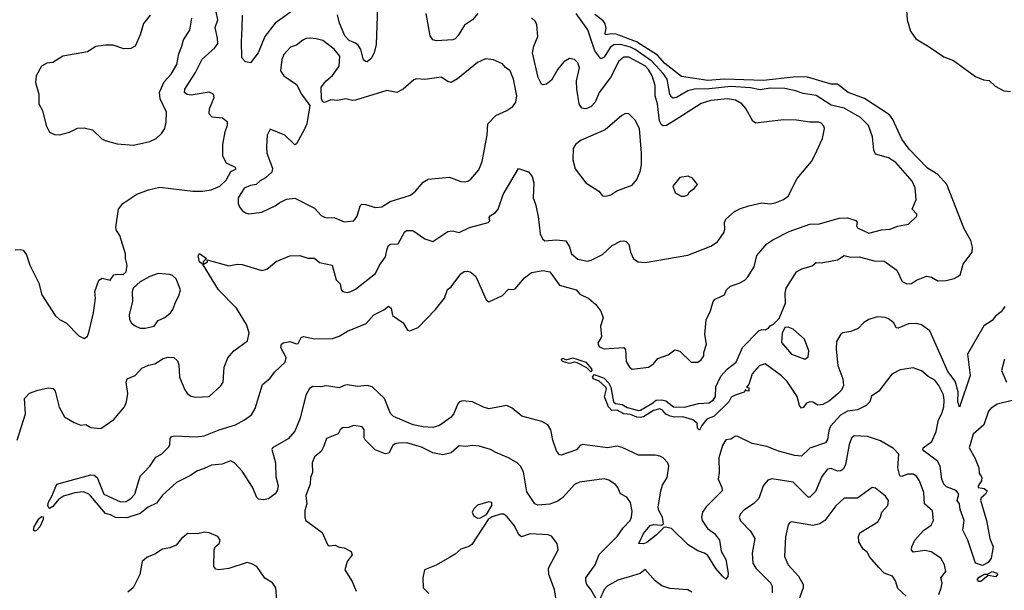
# Model space of a CAD drawing. Extents: x 1839239 to 1929705, y 762242 to 910352.
# Tile 297 of 429: x 1856083 to 1862068, y 865380 to 868847. Entities that reach past the tile are written whole.
import ezdxf

# ---------------------------------------------------------------- set-up
doc = ezdxf.new("R2010")
doc.units = 0

msp = doc.modelspace()

# ---------------------------------------------------------------- linework, layer by layer
at = {"layer": '0CON10XD'}
for points in [[(1856055, 867448), (1856085, 867451.2), (1856105, 867446.7), (1856125, 867417.5), (1856144.4, 867354.4), (1856199.1, 867245), (1856218.5, 867175), (1856298.6, 867048.6), (1856325, 867025.7), (1856364.5, 867004.5), (1856443.3, 866925), (1856475, 866910), (1856495.8, 866924.2), (1856504.1, 866945.9), (1856532.5, 867065), (1856544, 867155), (1856540, 867195), (1856563.3, 867265), (1856585, 867276), (1856632.5, 867265), (1856655, 867296.2), (1856675, 867301.2), (1856711.2, 867298.8), (1856730, 867315), (1856736.2, 867355), (1856726, 867395), (1856726.9, 867425), (1856692.5, 867535), (1856672, 867565), (1856666.7, 867585), (1856683.8, 867695), (1856709.7, 867730.3), (1856795, 867785.8), (1856865, 867813.8), (1856935, 867830), (1857135, 867805.4), (1857195.5, 867804.5), (1857247, 867813), (1857300, 867835), (1857337.3, 867872.7), (1857366.1, 867923.9), (1857398.8, 867941.2), (1857395, 867948.8), (1857340, 867975), (1857318.3, 868018.3), (1857318.1, 868088.1), (1857331.8, 868165), (1857346.6, 868205), (1857345.3, 868225), (1857315, 868247.7), (1857253.8, 868255), (1857235.5, 868275), (1857236.4, 868305), (1857264.5, 868375), (1857260.8, 868395), (1857235, 868405.4), (1857125, 868388.9), (1857101.4, 868391.4), (1857085.7, 868405), (1857086.9, 868425), (1857152.5, 868525), (1857192.2, 868607.7), (1857270, 868675), (1857287, 868703), (1857286.3, 868735), (1857270.6, 868799.4), (1857288.1, 868845), (1857277.9, 868895)], [(1862115, 866533.5), (1862025, 866511.1), (1861985.4, 866484.6), (1861972.1, 866467.9), (1861943.1, 866385), (1861879.5, 866329.5), (1861854, 866245), (1861890, 866185), (1861912.5, 866125), (1861915, 866092.5), (1861930.8, 866065), (1861930, 866045), (1861910, 866015), (1861910, 866005), (1861945, 865999.4), (1861964.2, 865985), (1861954.3, 865965), (1861927.5, 865942.5), (1861922.7, 865927.3), (1861959.4, 865805), (1861980.6, 865695), (1862000, 865645), (1861988.7, 865575), (1861971, 865549), (1861935, 865530.6), (1861892.2, 865545), (1861846.9, 865685), (1861816.7, 865745), (1861824.6, 865805), (1861800.7, 865870.8), (1861796.2, 865905), (1861782.1, 865925), (1861791.8, 865965), (1861775.5, 865985.5), (1861717.7, 866007.7), (1861699.6, 866025), (1861688.4, 866055), (1861677.8, 866135), (1861661.8, 866165), (1861581.2, 866225), (1861573.3, 866235), (1861574, 866245), (1861627.9, 866285), (1861654.6, 866345), (1861667.7, 866415), (1861688.7, 866455), (1861700.3, 866495), (1861703.1, 866533.1), (1861697.7, 866567.7), (1861670, 866625), (1861645, 866656.2), (1861605, 866678.8), (1861565, 866714), (1861515, 866731.2), (1861435, 866718.8), (1861385, 866693.8), (1861305, 866589.4), (1861260.9, 866559.1), (1861250, 866525), (1861228.2, 866501.8), (1861175, 866475.5), (1861115, 866469.3), (1861072.9, 866445), (1861012, 866378), (1861001.2, 866348.8), (1860993.4, 866296.6), (1860980.8, 866275), (1860887, 866243), (1860835, 866194.4), (1860795, 866198.5), (1860695, 866224.6), (1860625, 866253.4), (1860535, 866272), (1860447.5, 866315), (1860433.8, 866316.2), (1860405, 866298), (1860375, 866294.2), (1860355, 866258.8), (1860332.1, 866185), (1860334.6, 866095.4), (1860327.9, 866055), (1860351.2, 866005), (1860352.7, 865985), (1860255, 865886.9), (1860234.5, 865855), (1860227.3, 865825), (1860231.5, 865805), (1860264.8, 865754.8), (1860306.7, 865725), (1860337.1, 865685), (1860347.9, 865617.9), (1860375, 865567.5), (1860390, 865485), (1860387.1, 865462.9), (1860375, 865447.5), (1860355, 865466), (1860315, 865513.1), (1860265, 865591.5), (1860245, 865605.6), (1860205, 865619.6), (1860146.6, 865656.6), (1860045.4, 865755), (1860006.4, 865763.6), (1859997.5, 865762.5), (1859952.9, 865715), (1859895, 865669.4), (1859875, 865661.4), (1859847.5, 865665), (1859874.4, 865725), (1859915, 865772.9), (1859935, 865780), (1859985, 865776), (1859995.6, 865784.4), (1859990.7, 865825), (1859968.4, 865865), (1859964.3, 865885.7), (1859980.2, 865985), (1859991.4, 866018.6), (1860017.8, 866065), (1860029.2, 866135), (1860022.5, 866155), (1859995, 866185.6), (1859975, 866195.5), (1859945, 866200), (1859845, 866200.9), (1859745, 866247.6), (1859715, 866255.9), (1859656.4, 866246.4), (1859505, 866265.7), (1859490.9, 866259.1), (1859466.7, 866233.3), (1859375, 866201.2), (1859364, 866204), (1859346.9, 866226.9), (1859323, 866293), (1859312, 866355), (1859293.8, 866385), (1859257.5, 866405), (1859135, 866437.5), (1859076.6, 866486.6), (1859043.3, 866503.3), (1858935, 866482.3), (1858902.1, 866492.1), (1858835, 866525.7), (1858775, 866532), (1858755.8, 866524.2), (1858747, 866513), (1858721.5, 866455), (1858705, 866432.2), (1858635, 866381.1), (1858595, 866369.1), (1858535, 866372.9), (1858475, 866385.7), (1858354.4, 866435), (1858337.7, 866455), (1858301.4, 866545), (1858225, 866615.3), (1858195, 866623.9), (1858137.2, 866617.2), (1858075, 866627.6), (1858055, 866624.5), (1858025, 866609.2), (1857986.8, 866616.8), (1857947.1, 866622.9), (1857914.3, 866615.7), (1857865, 866618.9), (1857845, 866606.9), (1857822, 866565), (1857787.4, 866425), (1857755, 866347.3), (1857715, 866300.9), (1857619.2, 866245), (1857615.8, 866235), (1857637.9, 866155), (1857639.3, 866069.3), (1857654.6, 866015), (1857647.8, 865985), (1857635, 865966.7), (1857595, 865936.7), (1857565, 865928.8), (1857534.3, 865934.3), (1857524.6, 865944.6), (1857497.4, 866007.4), (1857435, 866103.3), (1857388.8, 866155), (1857365, 866166), (1857313, 866147), (1857248.8, 866141.2), (1857205, 866119.2), (1857163.2, 866106.8), (1857116.2, 866075), (1857035.4, 866034.6), (1856951.2, 865958.8), (1856915, 865908.6), (1856864.2, 865885), (1856815, 865846.2), (1856735, 865820.9), (1856665, 865822), (1856635, 865838.8), (1856605, 865846.2), (1856504.4, 865964.4), (1856468.8, 865978.8), (1856417.3, 865972.7), (1856348.3, 865951.7), (1856318.8, 865931.2), (1856285, 865888.8), (1856265, 865876.7), (1856260.5, 865880.5), (1856254.3, 865894.3), (1856257.5, 865915), (1856278.9, 865951.1), (1856308.8, 866025), (1856515, 866082), (1856535, 866080.4), (1856554.4, 866065), (1856595, 865964.3), (1856695, 865918.1), (1856729.8, 865920.2), (1856760.2, 865939.8), (1856783.1, 865965), (1856816.1, 866073.9), (1856836.7, 866095), (1856875, 866133.8), (1856911.3, 866188.7), (1856945, 866208), (1856989.3, 866250.7), (1856995.6, 866265), (1856997.3, 866302.7), (1857006.7, 866315), (1857025, 866319.1), (1857155, 866311.8), (1857205, 866319.2), (1857295, 866355.3), (1857394.3, 866385), (1857450, 866415), (1857493, 866447), (1857514.5, 866485), (1857559.2, 866630.8), (1857605, 866668.1), (1857632, 866705), (1857697.5, 866765), (1857701.8, 866795), (1857670.3, 866855), (1857674.6, 866875), (1857685, 866883.5), (1857725, 866890.6), (1857765, 866878), (1857775, 866880), (1857794.4, 866915.6), (1857807.7, 866922.3), (1857875, 866907.8), (1857985, 866910.4), (1858025, 866923.3), (1858076.1, 866953.9), (1858189.4, 867000.6), (1858235, 867052.9), (1858296.5, 867083.5), (1858325, 867105.7), (1858342, 867095), (1858349.3, 867049.3), (1858413.3, 867005), (1858441.3, 866961.3), (1858455, 866956.7), (1858505, 866976.2), (1858610.4, 867085), (1858664.3, 867155), (1858682.7, 867207.3), (1858705.5, 867224.5), (1858765, 867303.3), (1858785, 867316), (1858805, 867318.8), (1858825, 867313.3), (1858855.8, 867285.8), (1858917.5, 867145), (1858935, 867132.5), (1859018.3, 867171.7), (1859055, 867210), (1859085, 867207.5), (1859095, 867212.5), (1859151.4, 867278.6), (1859195, 867311.4), (1859265, 867322.9), (1859305, 867315.7), (1859365, 867234.3), (1859465, 867206.2), (1859488.7, 867178.7), (1859543.6, 867153.6), (1859585, 867116.7), (1859616, 867075), (1859629.2, 867035), (1859614.2, 866985), (1859619.3, 866920.7), (1859598.3, 866881.7), (1859605, 866860), (1859636.4, 866846.4), (1859755.8, 866855.8), (1859765, 866840), (1859770.3, 866770.3), (1859790.8, 866735), (1859805, 866724.4), (1859905.3, 866734.7), (1859935.8, 866755), (1859961.2, 866788.8), (1860025, 866810), (1860065, 866841.2), (1860095, 866832), (1860165, 866766.7), (1860205, 866766.7), (1860225, 866780), (1860242.5, 866805), (1860242.5, 866825), (1860258, 866875), (1860248, 866935), (1860256.8, 867023.2), (1860282.2, 867077.8), (1860298.8, 867135), (1860311, 867149), (1860366.7, 867175), (1860378.9, 867205), (1860403.1, 867226.9), (1860456.2, 867245), (1860490, 867265), (1860510, 867285), (1860546.7, 867345), (1860564.2, 867415), (1860625, 867485.6), (1860660.2, 867509.8), (1860760.5, 867559.5), (1860885, 867604.2), (1860945, 867607.1), (1861065, 867640), (1861115, 867641.9), (1861166.1, 867626.1), (1861173.3, 867615), (1861170, 867595), (1861175, 867582.5), (1861245, 867550), (1861320.9, 867569.1), (1861375, 867574.2), (1861418.3, 867591.7), (1861486.7, 867605), (1861536.4, 867653.6), (1861536.2, 867665), (1861507.5, 867695), (1861532.9, 867755), (1861526, 867825), (1861507.1, 867865), (1861408.2, 867978.2), (1861365, 868006.9), (1861285, 868030), (1861274.4, 868055), (1861266.2, 868135), (1861243.6, 868203.6), (1861193.1, 868253.1), (1861095, 868309.2), (1861015, 868327.5), (1860925, 868385.8), (1860845, 868397.3), (1860799.2, 868415), (1860735, 868429), (1860645, 868430.9), (1860585, 868420.8), (1860525, 868432.8), (1860405, 868441.5), (1860275, 868426.8), (1860185, 868424.8), (1860145, 868414), (1860075, 868373.5), (1860055, 868369.6), (1860045, 868375.5), (1860035.2, 868395.2), (1860018.9, 868485), (1859995, 868519.1), (1859924.6, 868594.6), (1859825, 868666), (1859795, 868680), (1859735, 868696.8), (1859695, 868693.9), (1859672.3, 868677.7), (1859635, 868618.7), (1859615, 868608.7), (1859578.1, 868658.1), (1859536.8, 868785), (1859465, 868884.1)], [(1857785, 868932.3), (1857635, 868825.8), (1857573.2, 868745), (1857532.7, 868645), (1857485, 868585.6), (1857455, 868590.7), (1857434.2, 868615), (1857430.8, 868715), (1857435.4, 868795), (1857437.1, 868875)], [(1858258.4, 868925), (1858250.4, 868695), (1858237.1, 868645), (1858219.3, 868610.7), (1858195, 868590.6), (1858185, 868591.9), (1858173.8, 868603.8), (1858155.8, 868665), (1858141, 868691), (1858124.3, 868705), (1858085, 868720), (1858058.8, 868748.8), (1858027.5, 868825), (1858015.7, 868875.8)], [(1858867.5, 868885), (1858835, 868845.7), (1858786.2, 868813.8), (1858749.3, 868750.8), (1858729.7, 868730.3), (1858715, 868724.5), (1858617.3, 868717.3), (1858594.7, 868724.7), (1858578.2, 868748.3), (1858553.8, 868883.8)], [(1861135, 867404.7), (1861185, 867406.5), (1861285, 867379.5), (1861335, 867380.8), (1861414.5, 867324.5), (1861446.9, 867256.9), (1861475, 867241.1), (1861505, 867243.5), (1861535, 867264.2), (1861595, 867288.9), (1861625, 867281.8), (1861665, 867261.1), (1861715, 867261.2), (1861764.2, 867274.2), (1861798.9, 867295), (1861818.7, 867361.3), (1861872.9, 867435), (1861875.5, 867465), (1861864.6, 867504.6), (1861825, 867576.2), (1861717.9, 867845), (1861665, 867907.1), (1861601.5, 867945), (1861490, 868060), (1861445, 868120.5), (1861390, 868240), (1861369.3, 868269.3), (1861218.7, 868368.7), (1861120, 868405), (1861055, 868454.2), (1861015, 868454.4), (1860865, 868499.2), (1860785, 868497.3), (1860605, 868477.7), (1860365, 868485.4), (1860265, 868476.3), (1860105, 868501.5), (1860005, 868580.8), (1859960.5, 868630.5), (1859832.9, 868712.9), (1859707.8, 868757.8), (1859685, 868761.2), (1859644.6, 868754.6), (1859641.5, 868765), (1859648.8, 868795), (1859641.6, 868821.6), (1859629.5, 868839.5), (1859579, 868879)], [(1861474.4, 868904.4), (1861477.7, 868845), (1861497.1, 868777.1), (1861530.6, 868730.6), (1861611.2, 868681.2), (1861700.7, 868620.7), (1861758.8, 868598.8), (1861892.2, 868502.2), (1861941.7, 868481.7), (1861976.5, 868476.5), (1862012.4, 868442.4), (1862065, 868414.5), (1862105, 868410)], [(1856875.5, 868874.5), (1856835.6, 868824.4), (1856814.4, 868755), (1856784, 868685), (1856759.1, 868670.9), (1856715, 868669.4), (1856651.7, 868691.7), (1856605, 868691.1), (1856545, 868682.9), (1856495, 868651.4), (1856345, 868625.7), (1856283.9, 868586.1), (1856247.7, 868582.3), (1856215, 868563.8), (1856184, 868505), (1856179.2, 868465), (1856200, 868395), (1856198.8, 868335), (1856221.2, 868295), (1856243.6, 868203.6), (1856265, 868163.3), (1856295, 868150), (1856325, 868146.7), (1856385, 868163.8), (1856435, 868188), (1856475, 868190), (1856525, 868176.7), (1856582.7, 868122.7), (1856601.9, 868111.9), (1856675, 868092.9), (1856775, 868084.5)], [(1856775, 868084.5), (1856874.2, 868105.8), (1856912.5, 868125), (1856945.6, 868154.4), (1856964.2, 868185), (1856973.3, 868225), (1856975.5, 868285), (1856937.2, 868365), (1856933.2, 868406.7), (1856961.8, 868468.2), (1857003.3, 868515), (1857037.8, 868575), (1857049.8, 868640.2), (1857069.1, 868685), (1857077.8, 868725), (1857116.4, 868783.6), (1857130, 868855)], [(1860089.1, 868250.9), (1860015, 868204.4), (1859995, 868202.2), (1859985, 868207.1), (1859972.9, 868232.9), (1859960, 868335), (1859946.8, 868385), (1859946.8, 868446.8), (1859927.5, 868505), (1859904.8, 868545), (1859886.1, 868565), (1859785, 868618.3), (1859755, 868618.7), (1859725.5, 868595), (1859674.1, 868495), (1859605.4, 868405), (1859581.1, 868345), (1859555, 868318.1), (1859525, 868305.6), (1859500.2, 868310.2), (1859484.6, 868334.6), (1859469.7, 868425), (1859468.1, 868475), (1859486.2, 868555), (1859475.5, 868585), (1859455, 868604.4), (1859425, 868611.9), (1859389.8, 868590.2), (1859355, 868547.1), (1859315, 868480), (1859285, 868455.7), (1859265, 868451.4), (1859255.7, 868455.7), (1859235.4, 868495.4), (1859200.8, 868645), (1859209.2, 868685), (1859232.5, 868745), (1859226.9, 868815), (1859217.5, 868835), (1859195, 868858.1)], [(1858055, 867619.2), (1858115, 867624), (1858135, 867652.5), (1858152, 867715), (1858163.3, 867725), (1858185, 867724.5), (1858245, 867706.4), (1858285, 867710), (1858335, 867741.9), (1858459.3, 867780.7), (1858489.2, 867805), (1858535, 867860), (1858565, 867877.5), (1858695, 867890.6), (1858765, 867862.9), (1858785, 867860.8), (1858806.7, 867865), (1858825, 867878), (1858874.2, 867935), (1858894.2, 867985), (1858924.5, 868145), (1858928.1, 868215), (1858978.1, 868265), (1859044, 868295), (1859080.6, 868319.4), (1859098.1, 868345), (1859104.4, 868385), (1859085.5, 868485), (1859065, 868535.7), (1859036.6, 868556.6), (1859018.8, 868578.8), (1858962.6, 868602.6), (1858915, 868608.9), (1858865, 868587.1), (1858745, 868487.1), (1858705, 868466), (1858685, 868471.2), (1858645, 868497.1), (1858545, 868484.3), (1858495, 868487.5), (1858478.3, 868481.7), (1858413.8, 868425), (1858375.7, 868404.3), (1858315, 868417.1), (1858125, 868357.5), (1858105, 868355.8), (1858065, 868366.9), (1858015, 868355.8), (1857975, 868360), (1857935, 868343.8), (1857925, 868347.5), (1857916.7, 868365), (1857915, 868437.5), (1857945, 868475.8), (1857985, 868508.6), (1858024.4, 868565), (1858028.5, 868625), (1857995, 868667.3), (1857925, 868719.4), (1857885, 868731.4), (1857846, 868734), (1857825, 868733.3), (1857805, 868722), (1857765, 868692.5), (1857729.5, 868680.5), (1857688, 868635), (1857675.8, 868605), (1857668, 868535), (1857688.8, 868505), (1857765, 868452.5), (1857795, 868394), (1857847.5, 868325), (1857828, 868215), (1857815, 868182.5), (1857765, 868092.5), (1857755, 868086.7), (1857695, 868145.6), (1857605, 868182.5), (1857588, 868145), (1857582.5, 868075), (1857586.2, 868035), (1857620, 867945), (1857615, 867920), (1857577.5, 867885), (1857545, 867867.5), (1857520, 867845), (1857485, 867840), (1857447, 867823), (1857410, 867765), (1857410.7, 867730.7), (1857419.3, 867709.3), (1857435, 867687.5), (1857455, 867672.5), (1857475, 867667.5), (1857555, 867678), (1857636.7, 867715), (1857665, 867736.2), (1857705, 867757.1), (1857755, 867762.9), (1857875, 867702.5), (1857915, 867658), (1857935, 867647.5), (1857955, 867642.5), (1857995, 867645.7), (1858055, 867619.2)], [(1856067.3, 866292.7), (1856117.8, 866452.2), (1856111.8, 866545), (1856142.7, 866577.3), (1856193.9, 866596.1), (1856255, 866609.2), (1856286, 866606), (1856299.3, 866589.3), (1856322.5, 866492.5), (1856355, 866433.8), (1856415, 866400), (1856455, 866382.5), (1856485, 866386.7), (1856515, 866370), (1856577, 866363), (1856655, 866418), (1856719.2, 866495), (1856731.9, 866525), (1856740.6, 866575), (1856730, 866645), (1856735.8, 866664.2), (1856785, 866686), (1856825, 866730), (1856865, 866747.5), (1856905, 866755.8), (1856955, 866788.8), (1856986.4, 866796.4), (1857020, 866795), (1857042.5, 866775), (1857050.7, 866750.7), (1857054.2, 866675), (1857087, 866597), (1857103, 866573), (1857125, 866559.2), (1857153, 866553), (1857235, 866557.1), (1857305, 866622), (1857320.8, 866645), (1857326.5, 866735), (1857348.5, 866791.5), (1857385, 866835.8), (1857467.5, 866895), (1857478.1, 866945), (1857461.4, 866995), (1857400.6, 867095), (1857292.2, 867205), (1857197.5, 867357.5), (1857176.2, 867375), (1857168.8, 867411.2), (1857175, 867426.7), (1857217.5, 867395), (1857198.8, 867375), (1857201.2, 867361.2), (1857223.8, 867375), (1857221.7, 867388.3), (1857355, 867351.5), (1857405, 867361.1), (1857435, 867359.6), (1857555, 867323.1), (1857585, 867330.8), (1857641.7, 867378.3), (1857725, 867411.4), (1857785, 867413.1), (1857835, 867397.1), (1857875, 867397.5), (1857905, 867372), (1857983.3, 867355), (1858006.1, 867266.1), (1858031.2, 867241.2), (1858037.5, 867207.5), (1858045.9, 867195.9), (1858075, 867190), (1858095, 867196), (1858125, 867209.2), (1858151.7, 867231.7), (1858245.8, 867305), (1858270.6, 867355), (1858305.6, 867405), (1858315.8, 867455), (1858325.7, 867474.3), (1858337.3, 867482.7), (1858384.3, 867485.7), (1858421.2, 867555), (1858433.3, 867565), (1858473.3, 867565), (1858545, 867516.2), (1858595, 867500), (1858685, 867560.8), (1858713.9, 867563.9), (1858755, 867554.3), (1858817.5, 867585), (1858930, 867615), (1858940, 867625), (1858937.5, 867645), (1858942.5, 867655), (1858974.3, 867675), (1858992.2, 867695), (1859021.4, 867785), (1859115, 867943.3), (1859175, 867923.3), (1859198, 867895), (1859208.1, 867855), (1859204.4, 867765), (1859219.4, 867725), (1859235, 867650), (1859247.5, 867545), (1859261.2, 867515), (1859275, 867504), (1859345, 867509.4), (1859402.3, 867502.3), (1859425, 867466.7), (1859436.9, 867425), (1859475, 867391.1), (1859535, 867380.6), (1859556.7, 867385), (1859625, 867420.6), (1859685, 867474.4), (1859735, 867501.4), (1859755, 867504), (1859769.1, 867499.1), (1859785, 867480), (1859795.8, 867435), (1859814.5, 867394.5), (1859843.3, 867375), (1859885, 867371.6), (1860144.4, 867415.6), (1860285, 867470), (1860325, 867496.9), (1860364.3, 867555), (1860370, 867575), (1860367.1, 867615), (1860375, 867635.8), (1860428, 867682), (1860465, 867700.6), (1860515, 867715.6), (1860595, 867733.1), (1860645, 867728.6), (1860675, 867733.1), (1860726.4, 867753.6), (1860755, 867774.2), (1860809.1, 867880.9), (1860895.4, 867984.6), (1860916.4, 868023.6), (1860964, 868125), (1860976, 868185), (1860970.5, 868200.5), (1860955, 868218.8), (1860940, 868225), (1860885, 868224.2), (1860805, 868235.6), (1860725, 868238.1), (1860555, 868218.6), (1860539.3, 868229.3), (1860497.9, 868307.9), (1860473.6, 868335), (1860435, 868357.1), (1860386.5, 868366.5), (1860284.4, 868355.6), (1860225, 868337.8), (1860089.1, 868250.9)], [(1859645, 867774.2), (1859677, 867783), (1859713.7, 867806.3), (1859805, 867842), (1859833.7, 867876.3), (1859855.6, 867925), (1859863.3, 867965), (1859862.5, 868035), (1859850.9, 868185), (1859825, 868236.2), (1859785, 868274), (1859765, 868276), (1859743.8, 868265), (1859641.9, 868178.1), (1859495, 868114.5), (1859462.4, 868087.6), (1859447.8, 868065), (1859444.5, 867995), (1859459.8, 867939.8), (1859524, 867855), (1859604.1, 867804.1), (1859625, 867776.2), (1859645, 867774.2)], [(1860125, 867773.8), (1860145, 867782.5), (1860155, 867800), (1860185, 867822.5), (1860202.5, 867845), (1860173, 867883), (1860145.9, 867895.9), (1860095, 867887.1), (1860053.8, 867835), (1860066.7, 867795), (1860104.2, 867774.2), (1860125, 867773.8)], [(1862071.4, 867105), (1862048.8, 867071.2), (1862014.4, 867045), (1861995, 867018.6), (1861943.5, 866986.5), (1861844.7, 866815.3), (1861861.5, 866685), (1861795, 866492.5), (1861785.6, 866525.6), (1861787.5, 866585), (1861770.4, 866650.4), (1861725, 866708.6), (1861615.7, 866955.7), (1861565, 866992.5), (1861535, 867001.4), (1861485, 866999.3), (1861423, 866973), (1861411.4, 866975), (1861396.1, 867005), (1861365, 867028.4), (1861343.4, 867036.6), (1861295, 867041.2), (1861245, 867024.3), (1861215, 867006.4), (1861180.2, 866969.8), (1861135, 866952.1), (1861086.7, 866945), (1861073.9, 866936.1), (1861048.1, 866891.9), (1861046.8, 866845), (1861055.3, 866745), (1861087.3, 866665), (1861090, 866625), (1861077.5, 866595), (1861057.8, 866575), (1861005, 866531.5), (1860965, 866509.4), (1860935, 866504.2), (1860905, 866524), (1860885, 866525.8), (1860865, 866516), (1860845, 866490), (1860835, 866486.7), (1860822.4, 866502.4), (1860808.4, 866558.4), (1860748.6, 866648.6), (1860713.5, 866683.5), (1860615, 866755.6), (1860577, 866743), (1860535.7, 866695), (1860515, 866630), (1860500, 866615), (1860515, 866610), (1860515, 866590), (1860501.7, 866591.7), (1860495, 866600), (1860487, 866583), (1860432.5, 866565), (1860407, 866553), (1860393.3, 866525), (1860305, 866438.8), (1860260.7, 866419.3), (1860228.8, 866381.2), (1860215, 866352.5), (1860202.9, 866365), (1860201.2, 866395), (1860175, 866416.2), (1860115, 866434.3), (1860065, 866432.1), (1860037.4, 866437.4), (1860009.7, 866449.7), (1859990, 866475), (1859975, 866483.3), (1859935, 866471.5), (1859875.3, 866434.7), (1859855, 866430.4), (1859835, 866431.8), (1859795, 866447.7), (1859755, 866452.3), (1859715.5, 866474.5), (1859682.8, 866472.8), (1859662.1, 866495), (1859638.5, 866555), (1859650, 866605), (1859646.4, 866615), (1859605, 866651.5), (1859570.6, 866665), (1859565.6, 866675), (1859575, 866690.6), (1859635, 866667.8), (1859665, 866638.5), (1859676.8, 866615), (1859692.3, 866525), (1859705, 866514.6), (1859745, 866509.7), (1859775, 866491.1), (1859845, 866473.1), (1859855.9, 866474.1), (1859925, 866514.5), (1859952.5, 866535), (1859987, 866537), (1860010.1, 866530.1), (1860057.5, 866495), (1860125, 866492.7), (1860210, 866515), (1860271.1, 866518.9), (1860298, 866535), (1860313.3, 866556.7), (1860314.6, 866615.4), (1860345, 866680), (1860385, 866725.4), (1860437.5, 866765), (1860477.1, 866855), (1860575, 866956), (1860593.6, 866963.6), (1860615, 866962.5), (1860635, 866972.5), (1860645, 866987.5), (1860665, 866997.5), (1860698.8, 867031.2), (1860738.5, 867125), (1860735.6, 867185), (1860742.9, 867215), (1860805, 867314.2), (1860837, 867333), (1860899.6, 867350.4), (1860925, 867370.6), (1860955, 867369.2), (1861055, 867388.7), (1861095, 867414.3), (1861135, 867404.7)], [(1856815, 866972.5), (1856845, 866972.9), (1856901.2, 866985), (1856925, 867020), (1856965, 867037.5), (1857000, 867065), (1857014.3, 867085), (1857031.1, 867135), (1857051.1, 867168.9), (1857060, 867205), (1857033.3, 867273.3), (1857012.2, 867292.2), (1856995, 867298.9), (1856925, 867304.2), (1856873.1, 867286.9), (1856815, 867253.8), (1856773.3, 867215), (1856766.4, 867193.6), (1856768, 867135), (1856748, 867055), (1856750, 867025), (1856763, 867003), (1856785.8, 866985.8), (1856815, 866972.5)], [(1860855, 866784.2), (1860875, 866797.5), (1860880.6, 866835), (1860853.1, 866905), (1860785, 866967.5), (1860755, 866978), (1860735, 866976.2), (1860718.5, 866941.5), (1860714.2, 866885), (1860775, 866815.5), (1860855, 866784.2)], [(1859555, 866708), (1859530.8, 866730.8), (1859471.3, 866761.3), (1859455, 866766.5), (1859425, 866757.5), (1859393.8, 866765), (1859378.1, 866775), (1859376.2, 866785), (1859385, 866789.4), (1859405, 866781.1), (1859445, 866792.4), (1859525, 866766.1), (1859558.2, 866725), (1859560.8, 866715), (1859555, 866708)], [(1862068.6, 866785), (1862050.6, 866715), (1862082.5, 866645)], [(1859595, 865313.3), (1859555.3, 865385.3), (1859530.6, 865415), (1859524.3, 865435), (1859525, 865456.7), (1859580.7, 865535), (1859605, 865597.3), (1859715, 865707.1), (1859751, 865759), (1859792.9, 865805), (1859802, 865825), (1859805, 865860), (1859795, 865912.9), (1859773.8, 865945), (1859735, 865965.5), (1859719.8, 866005), (1859705, 866022.4), (1859665, 866048.6), (1859635, 866058.2), (1859485, 866037.8), (1859455, 866022.2), (1859385, 865944.2), (1859355, 865921.9), (1859306, 865904), (1859233.3, 865896.7), (1859215, 865904.4), (1859165, 865979.2), (1859145, 866100), (1859128, 866135), (1859106.2, 866155), (1859054.6, 866184.6), (1858976.4, 866216.4), (1858945, 866235.6), (1858875, 866255.6), (1858835, 866260), (1858792.9, 866252.9), (1858755, 866258), (1858706, 866215), (1858655, 866203.1), (1858595, 866215.3), (1858525, 866248.8), (1858436.7, 866275), (1858385, 866274.4), (1858365, 866270), (1858351.1, 866258.9), (1858327.3, 866212.7), (1858305, 866209.2), (1858243.2, 866233.2), (1858183.3, 866295), (1858177, 866307), (1858176.9, 866355), (1858165, 866372.5), (1858115, 866382), (1858080.8, 866369.2), (1858045, 866368), (1858030, 866355), (1858019.2, 866330.8), (1857947, 866303), (1857931.2, 866255), (1857915, 866222.5), (1857875, 866190), (1857860.6, 866155), (1857862.5, 866095), (1857851.2, 866065), (1857847.8, 866025), (1857822.5, 865955), (1857828.9, 865905), (1857817.2, 865865), (1857816.7, 865825), (1857822.7, 865805), (1857921, 865731), (1857955, 865658.8), (1857965, 865650), (1858000, 865655), (1858025, 865641.2), (1858055, 865638.8), (1858098, 865615), (1858103.8, 865595), (1858074, 865555), (1858058.8, 865505), (1858104.2, 865434.2), (1858128.1, 865375)], [(1861670.3, 865355), (1861685.3, 865395), (1861689.5, 865425), (1861683.3, 865455), (1861712.9, 865495), (1861705.4, 865535.4), (1861681.4, 865575), (1861623.3, 865613.3), (1861585, 865622.1), (1861515, 865612), (1861504.2, 865625), (1861505.8, 865645), (1861524.6, 865685), (1861577.6, 865742.4), (1861624.5, 865775), (1861637.9, 865805), (1861632, 865862), (1861582.2, 865905), (1861578.2, 865975), (1861552.5, 866045), (1861535, 866073.5), (1861515, 866085.4), (1861480, 866085), (1861445, 866071.1), (1861432.9, 866075), (1861420.4, 866125), (1861426.8, 866206.8), (1861395, 866241.2), (1861315, 866288.6), (1861236.2, 866315), (1861155, 866317.8), (1861138.9, 866305), (1861124.3, 866265.7), (1861103.8, 866145), (1861091.2, 866118.8), (1861073.5, 866106.5), (1861055, 866103.5), (1861015, 866119.6), (1860992.9, 866115), (1860959.5, 866070.5), (1860919.5, 865980.5), (1860886.2, 865945), (1860875, 865946), (1860785, 866036.5), (1860655, 866056.9), (1860631.5, 866048.5), (1860602, 866015), (1860575, 865938), (1860544.2, 865905), (1860485, 865866.9), (1860463.6, 865843.6), (1860457.1, 865825), (1860465, 865801.2), (1860525, 865740), (1860550.9, 865695), (1860536.2, 865605), (1860539.1, 865545), (1860557.2, 865515), (1860646.2, 865425), (1860656.2, 865405), (1860656.2, 865365)], [(1861472.5, 865345), (1861421.1, 865391.1), (1861407.2, 865437.2), (1861388.6, 865465), (1861338.8, 865485), (1861305, 865518), (1861251.7, 865581.7), (1861235, 865611.4), (1861209.4, 865629.4), (1861184.4, 865675), (1861182.7, 865707.3), (1861190.7, 865729.3), (1861298.8, 865795), (1861315.8, 865824.2), (1861324.2, 865855), (1861359.2, 865895), (1861364.2, 865925), (1861345, 865952), (1861285, 866000), (1861265, 866004), (1861175, 865940), (1861095, 865938.9), (1861045, 865892.5), (1860977.8, 865805), (1860946.4, 865783.6), (1860905, 865774.2), (1860775, 865795.5), (1860765, 865792.5), (1860755, 865777.5), (1860737.5, 865705), (1860732.2, 865585), (1860753.6, 865535), (1860816.4, 865466.4), (1860844.5, 865415), (1860844.5, 865395), (1860821.3, 865328.7)], [(1858865, 865817.5), (1858885, 865820), (1858920, 865840), (1858953.3, 865895), (1858953, 865913), (1858935, 865916.7), (1858865, 865896.7), (1858843.3, 865875), (1858832.5, 865855), (1858842.5, 865835), (1858865, 865817.5)], [(1856175, 865740), (1856167.5, 865745), (1856170, 865765), (1856198.8, 865815), (1856215, 865827.5), (1856225, 865826.2), (1856225, 865810), (1856206.2, 865765), (1856185, 865743.8), (1856175, 865740)], [(1859348.9, 865295), (1859333.6, 865385), (1859298.5, 865475), (1859297.8, 865515), (1859356, 865625), (1859350, 865665), (1859315, 865708.6), (1859295, 865716.9), (1859185, 865724), (1859134.2, 865704.2), (1859117.6, 865717.6), (1859091.5, 865771.5), (1859045.5, 865825.5), (1859025, 865842.5), (1859005, 865842.9), (1858954.2, 865825.8), (1858930.5, 865809.5), (1858831.7, 865658.3), (1858813.9, 865646.1), (1858765, 865630), (1858730.7, 865599.3), (1858695, 865579.4), (1858615, 865532.9), (1858543.3, 865505), (1858534, 865455), (1858536.2, 865395), (1858569.7, 865359.7)], [(1857645.4, 865324.6), (1857639.4, 865395), (1857620, 865425), (1857574, 865454), (1857524.2, 865525), (1857495, 865541.1), (1857465, 865548.2), (1857355, 865511.9), (1857294.1, 865504.1), (1857275, 865507.5), (1857264, 865525), (1857265.8, 865625), (1857272, 865645), (1857295.6, 865665), (1857300.9, 865685), (1857286.9, 865706.9), (1857235, 865730), (1857206.1, 865733.9), (1857165, 865723.3), (1857105, 865726), (1857066.7, 865695), (1857035, 865654.2), (1856995, 865637.1), (1856950.3, 865629.7), (1856905, 865600), (1856857.8, 865582.2), (1856828, 865555), (1856814, 865475), (1856773.3, 865395), (1856739.3, 865369.3)], [(1860168.7, 865368.7), (1860145, 865382.5), (1860035, 865391.2), (1859987.3, 865407.3), (1859945, 865437.1), (1859885, 865505.5), (1859855, 865482.9), (1859788.7, 865461.3), (1859718.5, 865441.5), (1859655, 865405.4), (1859635, 865384.4), (1859605, 865316.2)], [(1861913, 865433), (1861903.3, 865445), (1861915, 865460), (1861945, 865478), (1861965, 865478.8), (1861995, 865493.8), (1862022.9, 865485), (1862025.8, 865475), (1862017.2, 865462.8), (1861970.8, 865469.2), (1861925, 865433.3), (1861913, 865433)]]:
    msp.add_lwpolyline(points, dxfattribs=at)

doc.saveas('drawing.dxf')
